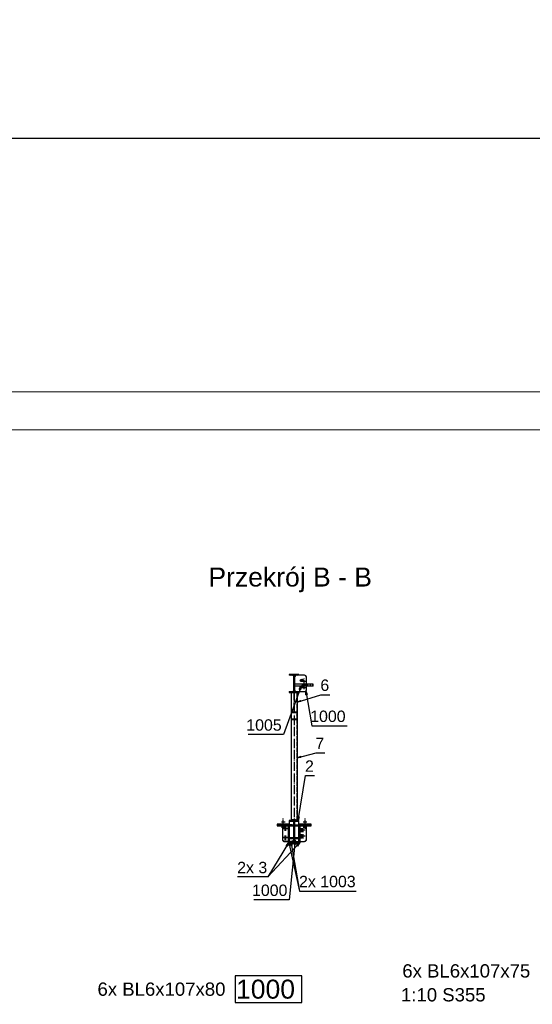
# Model space of a CAD drawing. Header units: millimetres. Extents: x 1814 to 94182, y 11562 to 49454.
# Tile 471 of 656: x 24152 to 24489, y 28716 to 29364. Entities that reach past the tile are written whole.
import ezdxf

# ---------------------------------------------------------------- set-up
doc = ezdxf.new("R2010")
doc.units = ezdxf.units.MM
doc.linetypes.add('ACAD_ISO02W100', pattern=[15, 12, -3])
doc.linetypes.add('ACAD_ISO04W100', pattern=[30, 24, -3, 0, -3])
doc.layers.add('pomoc', color=210, linetype='Continuous', lineweight=9, plot=False)
doc.layers.add('ramka', color=84, linetype='Continuous', lineweight=15)
doc.layers.add('wymiar', color=135, linetype='Continuous', lineweight=9)
doc.styles.add('ARIAL', font='arial.ttf')
doc.styles.add('WYMIARY', font='simplex.shx', dxfattribs={"oblique": 15})
doc.dimstyles.new('1-50', dxfattribs={"dimscale": 50, "dimtxt": 0.16, "dimasz": 0.2, "dimexe": 0.1, "dimexo": 0.1, "dimgap": 0.075, "dimtad": 1, "dimdec": 1, "dimrnd": 0.1, "dimzin": 9, "dimtxsty": 'WYMIARY', "dimblk": 'ARCHTICK', "dimcen": 0.2, "dimdle": 0.15, "dimadec": 1, "dimazin": 1, "dimtfac": 1, "dimtdec": 1, "dimtix": 1, "dimtmove": 2, "dimatfit": 3, "dimldrblk": 'ARCHTICK', "dimfxl": 0, "dimarcsym": 0})
pattern_1 = [(45, (24332.5307, 28921.2506), (-0.3535534, 0.3535534), [])]

# ---------------------------------------------------------------- blocks, each defined once
blk = doc.blocks.new('_ARCHTICK')
at = {"color": 0, "linetype": 'ByBlock', "lineweight": -2}
blk.add_solid([(0.398, 0.309), (0.309, 0.398), (-0.309, -0.398), (-0.398, -0.309)], dxfattribs=at)
blk = doc.blocks.new('*D3304')
at = {"layer": 'Defpoints', "color": 0}
for p in [(24826.83, 29286.43), (24826.83, 29119.32), (22776.83, 29094.32)]:
    blk.add_point(p, dxfattribs=at)
at = {"layer": 'wymiar', "color": 0, "lineweight": -2}
for p, q in [((22776.83, 29256.43), (22776.83, 29316.43)), ((24826.83, 29256.43), (24826.83, 29316.43)), ((22731.83, 29286.43), (24871.83, 29286.43))]:
    blk.add_line(p, q, dxfattribs=at)
at = {"layer": 'wymiar', "color": 0, "lineweight": -2, "xscale": 60, "yscale": 60, "zscale": 60, "rotation": 180}
blk.add_blockref('_ARCHTICK', (22776.83, 29286.43), dxfattribs=at)
at = {"layer": 'wymiar', "color": 0, "lineweight": -2, "xscale": 60, "yscale": 60, "zscale": 60}
blk.add_blockref('_ARCHTICK', (24826.83, 29286.43), dxfattribs=at)
at = {"layer": 'wymiar', "color": 0, "insert": (23801.83, 29332.93), "char_height": 48, "attachment_point": 5, "style": 'WYMIARY'}
blk.add_mtext('4100', dxfattribs=at)

msp = doc.modelspace()

# ---------------------------------------------------------------- hatches: boundary and pattern name
h = msp.add_hatch()
h.set_pattern_fill('HYPECUTREGION', color=10, scale=0.5, style=0, pattern_type=2)
h.set_pattern_definition(pattern_1)
h.paths.add_polyline_path([(24335.731, 28921.881), (24333.451, 28921.881, -0.4142136), (24332.751, 28922.581), (24332.751, 28931.921, -0.4142136), (24333.451, 28932.621), (24335.731, 28932.621), (24335.731, 28933.251), (24329.331, 28933.251), (24329.331, 28932.621), (24331.611, 28932.621, -0.4142136), (24332.311, 28931.921), (24332.311, 28922.581, -0.4142136), (24331.611, 28921.881), (24329.331, 28921.881), (24329.331, 28921.251), (24335.731, 28921.251)], flags=0)
h = msp.add_hatch()
h.set_pattern_fill('HYPECUTREGION', color=10, scale=0.5, style=0, pattern_type=2)
h.set_pattern_definition(pattern_1)
h.paths.add_polyline_path([(24334.531, 28908.623), (24330.531, 28908.623), (24330.531, 28903.475), (24334.531, 28903.475)], flags=0)
h.paths.add_polyline_path([(24330.831, 28908.237), (24334.231, 28908.237), (24334.231, 28903.861), (24330.831, 28903.861)], flags=0)
h = msp.add_hatch()
h.set_pattern_fill('HYPECUTREGION', color=10, scale=0.5, style=0, pattern_type=2)
h.set_pattern_definition(pattern_1)
h.paths.add_polyline_path([(24329.331, 28822.752), (24329.331, 28822.122), (24335.731, 28822.122), (24335.731, 28822.752), (24332.751, 28822.752), (24332.751, 28833.494), (24335.731, 28833.494), (24335.731, 28834.124), (24329.331, 28834.124), (24329.331, 28833.494), (24332.311, 28833.494), (24332.311, 28822.752)], flags=0)

# ---------------------------------------------------------------- linework, layer by layer
at = {"color": 145, "linetype": 'Continuous', "ltscale": 0.25}
for p, q in [((24335.731, 28933.251), (24329.331, 28933.251)), ((24329.331, 28933.251), (24329.331, 28932.621)), ((24331.611, 28932.621), (24329.331, 28932.621)), ((24332.311, 28922.581), (24332.311, 28931.921)), ((24333.751, 28932.621), (24332.751, 28931.621)), ((24332.751, 28931.921), (24332.751, 28922.581)), ((24335.731, 28932.621), (24333.451, 28932.621)), ((24335.731, 28932.621), (24335.731, 28933.251)), ((24339.251, 28932.621), (24335.731, 28932.621)), ((24337.201, 28929.951), (24338.301, 28929.951)), ((24340.751, 28926.751), (24340.751, 28931.121)), ((24341.482, 28926.751), (24332.751, 28926.751)), ((24341.482, 28925.551), (24332.751, 28925.551)), ((24332.751, 28922.881), (24333.751, 28921.881)), ((24338.208, 28928.55), (24337.201, 28928.55)), ((24338.208, 28924.55), (24337.201, 28924.55)), ((24340.751, 28923.381), (24340.751, 28925.551)), ((24344.706, 28926.751), (24341.482, 28926.751)), ((24341.482, 28925.551), (24341.482, 28926.751)), ((24344.706, 28925.551), (24341.482, 28925.551)), ((24345.014, 28926.751), (24344.706, 28926.751)), ((24344.706, 28926.751), (24344.706, 28925.551)), ((24345.157, 28925.551), (24344.706, 28925.551)), ((24345.157, 28926.751), (24345.014, 28926.751)), ((24345.157, 28925.551), (24345.157, 28926.751)), ((24329.331, 28921.881), (24331.611, 28921.881)), ((24329.331, 28921.881), (24329.331, 28921.251)), ((24329.331, 28921.251), (24335.731, 28921.251)), ((24330.531, 28921.25), (24330.531, 28908.623)), ((24333.451, 28921.881), (24335.731, 28921.881)), ((24334.531, 28921.25), (24334.531, 28908.623)), ((24335.731, 28921.251), (24335.731, 28921.881)), ((24335.731, 28921.881), (24339.251, 28921.881)), ((24330.531, 28908.623), (24334.531, 28908.623)), ((24330.531, 28908.623), (24330.531, 28903.475)), ((24330.531, 28903.475), (24330.531, 28836.868)), ((24330.531, 28903.475), (24334.531, 28903.475)), ((24330.831, 28908.237), (24334.231, 28908.237)), ((24330.831, 28903.861), (24330.831, 28908.237)), ((24330.831, 28903.861), (24334.231, 28903.861)), ((24334.231, 28908.237), (24334.231, 28903.861)), ((24334.531, 28908.623), (24334.531, 28903.475)), ((24334.531, 28903.475), (24334.531, 28836.868)), ((24329.331, 28834.486), (24321.331, 28834.486)), ((24321.331, 28834.486), (24321.331, 28834.286)), ((24321.331, 28834.286), (24329.331, 28834.286)), ((24321.331, 28834.286), (24321.331, 28833.486)), ((24321.331, 28833.486), (24328.531, 28833.486)), ((24324.831, 28832.6), (24324.831, 28832.588)), ((24324.831, 28832.588), (24324.831, 28832.388)), ((24324.831, 28832.388), (24324.831, 28832.376)), ((24324.831, 28832.376), (24324.831, 28824.638)), ((24328.531, 28833.486), (24328.531, 28822.288)), ((24330.531, 28836.978), (24329.331, 28836.978)), ((24329.331, 28836.978), (24329.331, 28834.286)), ((24329.331, 28834.286), (24329.331, 28834.124)), ((24329.331, 28834.124), (24335.731, 28834.124)), ((24329.331, 28834.124), (24329.331, 28833.494)), ((24329.331, 28833.494), (24332.311, 28833.494)), ((24329.331, 28833.494), (24329.331, 28822.918)), ((24330.531, 28836.868), (24334.531, 28836.868)), ((24332.311, 28832.876), (24331.693, 28833.494)), ((24332.311, 28832.888), (24331.705, 28833.494)), ((24332.311, 28833.088), (24331.905, 28833.494)), ((24332.311, 28833.1), (24331.917, 28833.494)), ((24332.311, 28822.752), (24332.311, 28833.494)), ((24333.263, 28833.494), (24332.751, 28832.982)), ((24333.251, 28833.494), (24332.751, 28832.994)), ((24332.751, 28833.494), (24335.731, 28833.494)), ((24332.751, 28833.494), (24332.751, 28822.752)), ((24335.731, 28836.978), (24334.531, 28836.978)), ((24335.731, 28834.124), (24335.731, 28836.978)), ((24343.731, 28834.486), (24335.731, 28834.486)), ((24335.731, 28834.286), (24343.731, 28834.286)), ((24335.731, 28833.494), (24335.731, 28834.124)), ((24335.731, 28822.918), (24335.731, 28833.494)), ((24336.531, 28833.486), (24343.731, 28833.486)), ((24336.531, 28822.288), (24336.531, 28833.486)), ((24340.751, 28832.482), (24340.751, 28832.494)), ((24340.751, 28824.744), (24340.751, 28832.482)), ((24343.731, 28834.286), (24343.731, 28834.486)), ((24343.731, 28833.486), (24343.731, 28834.286)), ((24326.331, 28823.138), (24328.531, 28823.138)), ((24328.531, 28822.288), (24329.331, 28822.288)), ((24329.331, 28823.138), (24331.311, 28823.138)), ((24329.331, 28822.918), (24329.331, 28822.752)), ((24329.331, 28822.752), (24332.311, 28822.752)), ((24329.331, 28822.752), (24329.331, 28822.122)), ((24329.331, 28822.122), (24335.731, 28822.122)), ((24331.311, 28823.138), (24332.311, 28824.138)), ((24332.751, 28824.244), (24333.751, 28823.244)), ((24332.751, 28822.752), (24335.731, 28822.752)), ((24333.751, 28823.244), (24335.731, 28823.244)), ((24335.731, 28822.752), (24335.731, 28822.918)), ((24335.731, 28822.122), (24335.731, 28822.752)), ((24335.731, 28822.288), (24336.531, 28822.288)), ((24336.531, 28823.244), (24339.251, 28823.244))]:
    msp.add_line(p, q, dxfattribs=at)
at = {"color": 10, "linetype": 'ACAD_ISO04W100', "ltscale": 0.25}
for p, q in [((24339.21, 28923.598), (24339.21, 28931.003)), ((24338.176, 28928.703), (24340.243, 28928.703)), ((24338.176, 28924.598), (24340.243, 28924.598)), ((24338.6, 28928.703), (24339.819, 28928.703)), ((24338.6, 28924.598), (24339.819, 28924.598)), ((24332.531, 28921.251), (24332.531, 28921.251)), ((24332.531, 28921.251), (24332.531, 28837.744)), ((24332.531, 28908.623), (24332.531, 28921.251)), ((24325.331, 28831.584), (24325.331, 28838.488)), ((24339.731, 28831.584), (24339.731, 28838.488)), ((24326.731, 28834.436), (24323.931, 28834.436)), ((24323.931, 28834.336), (24326.731, 28834.336)), ((24326.731, 28833.636), (24323.931, 28833.636)), ((24323.931, 28833.536), (24326.731, 28833.536)), ((24324.131, 28836.088), (24326.531, 28836.088)), ((24324.131, 28832.584), (24326.531, 28832.584)), ((24325.331, 28836.064), (24325.331, 28836.112)), ((24325.331, 28834.408), (24325.331, 28834.464)), ((24325.331, 28833.636), (24325.331, 28834.436)), ((24325.331, 28834.308), (24325.331, 28834.364)), ((24325.331, 28833.536), (24325.331, 28834.336)), ((24325.331, 28833.608), (24325.331, 28833.664)), ((24325.331, 28833.508), (24325.331, 28833.564)), ((24325.331, 28832.56), (24325.331, 28832.608)), ((24326.531, 28830.331), (24326.531, 28833.13)), ((24326.531, 28830.319), (24326.531, 28833.118)), ((24326.531, 28830.119), (24326.531, 28832.918)), ((24326.531, 28830.107), (24326.531, 28832.906)), ((24327.131, 28830.331), (24327.131, 28833.13)), ((24327.131, 28830.319), (24327.131, 28833.118)), ((24327.131, 28830.119), (24327.131, 28832.918)), ((24327.131, 28830.107), (24327.131, 28832.906)), ((24329.331, 28834.486), (24329.331, 28834.286)), ((24335.731, 28834.286), (24335.731, 28834.486)), ((24337.201, 28832.024), (24337.201, 28829.225)), ((24337.201, 28832.012), (24337.201, 28829.213)), ((24338.301, 28832.024), (24338.301, 28829.225)), ((24338.301, 28832.012), (24338.301, 28829.213)), ((24341.131, 28834.436), (24338.331, 28834.436)), ((24338.331, 28834.336), (24341.131, 28834.336)), ((24341.131, 28833.636), (24338.331, 28833.636)), ((24338.331, 28833.536), (24341.131, 28833.536)), ((24338.531, 28836.088), (24340.931, 28836.088)), ((24338.531, 28832.584), (24340.931, 28832.584)), ((24339.731, 28836.064), (24339.731, 28836.112)), ((24339.731, 28834.408), (24339.731, 28834.464)), ((24339.731, 28833.636), (24339.731, 28834.436)), ((24339.731, 28834.308), (24339.731, 28834.364)), ((24339.731, 28833.536), (24339.731, 28834.336)), ((24339.731, 28833.608), (24339.731, 28833.664)), ((24339.731, 28833.508), (24339.731, 28833.564)), ((24339.731, 28832.56), (24339.731, 28832.608)), ((24327.931, 28831.731), (24325.131, 28831.731)), ((24327.931, 28831.719), (24325.131, 28831.719)), ((24327.931, 28831.519), (24325.131, 28831.519)), ((24327.931, 28831.507), (24325.131, 28831.507)), ((24327.931, 28825.732), (24325.131, 28825.732)), ((24327.931, 28825.72), (24325.131, 28825.72)), ((24327.931, 28825.52), (24325.131, 28825.52)), ((24327.931, 28825.508), (24325.131, 28825.508)), ((24328.531, 28831.731), (24325.731, 28831.731)), ((24328.531, 28831.719), (24325.731, 28831.719)), ((24328.531, 28831.519), (24325.731, 28831.519)), ((24328.531, 28831.507), (24325.731, 28831.507)), ((24328.531, 28825.732), (24325.731, 28825.732)), ((24328.531, 28825.72), (24325.731, 28825.72)), ((24328.531, 28825.52), (24325.731, 28825.52)), ((24328.531, 28825.508), (24325.731, 28825.508)), ((24326.531, 28831.719), (24326.531, 28831.731)), ((24326.531, 28831.507), (24326.531, 28831.519)), ((24326.531, 28824.332), (24326.531, 28827.131)), ((24326.531, 28824.32), (24326.531, 28827.119)), ((24326.531, 28824.12), (24326.531, 28826.919)), ((24326.531, 28824.108), (24326.531, 28826.907)), ((24326.531, 28825.72), (24326.531, 28825.732)), ((24326.531, 28825.508), (24326.531, 28825.52)), ((24327.131, 28831.719), (24327.131, 28831.731)), ((24327.131, 28831.507), (24327.131, 28831.519)), ((24327.131, 28824.332), (24327.131, 28827.131)), ((24327.131, 28824.32), (24327.131, 28827.119)), ((24327.131, 28824.12), (24327.131, 28826.919)), ((24327.131, 28824.108), (24327.131, 28826.907)), ((24327.131, 28825.72), (24327.131, 28825.732)), ((24327.131, 28825.508), (24327.131, 28825.52)), ((24338.601, 28830.625), (24335.801, 28830.625)), ((24338.601, 28830.613), (24335.801, 28830.613)), ((24338.601, 28826.626), (24335.801, 28826.626)), ((24338.601, 28826.614), (24335.801, 28826.614)), ((24338.951, 28830.656), (24336.551, 28830.656)), ((24338.951, 28830.594), (24336.551, 28830.594)), ((24338.951, 28826.657), (24336.551, 28826.657)), ((24338.951, 28826.594), (24336.551, 28826.594)), ((24339.701, 28830.625), (24336.901, 28830.625)), ((24339.701, 28830.613), (24336.901, 28830.613)), ((24339.701, 28826.626), (24336.901, 28826.626)), ((24339.701, 28826.614), (24336.901, 28826.614)), ((24337.201, 28830.625), (24337.201, 28830.613)), ((24337.201, 28828.025), (24337.201, 28825.226)), ((24337.201, 28828.013), (24337.201, 28825.214)), ((24337.201, 28826.626), (24337.201, 28826.614)), ((24337.751, 28831.856), (24337.751, 28829.456)), ((24337.751, 28831.793), (24337.751, 28829.394)), ((24337.751, 28830.676), (24337.751, 28830.548)), ((24337.751, 28827.856), (24337.751, 28825.457)), ((24337.751, 28827.794), (24337.751, 28825.395)), ((24337.751, 28826.677), (24337.751, 28826.548)), ((24338.301, 28830.625), (24338.301, 28830.613)), ((24338.301, 28828.025), (24338.301, 28825.226)), ((24338.301, 28828.013), (24338.301, 28825.214)), ((24338.301, 28826.626), (24338.301, 28826.614)), ((24332.531, 28824.976), (24332.531, 28822.122))]:
    msp.add_line(p, q, dxfattribs=at)
at = {"color": 0, "linetype": 'ByBlock', "lineweight": -2}
for p, q in [((24335.868, 28923.345, -32284.992), (24337.116, 28925.551, -32284.992)), ((24335.868, 28923.345, -32284.992), (24336.651, 28923.059, -32284.992)), ((24337.116, 28925.551, -32284.992), (24336.651, 28923.059, -32284.992)), ((24340.324, 28919.785, -32304.62), (24340.311, 28922.32, -32304.62)), ((24340.311, 28922.32, -32304.62), (24341.145, 28919.927, -32304.62)), ((24340.324, 28919.785, -32304.62), (24341.145, 28919.927, -32304.62)), ((24334.531, 28914.937, -32289.787), (24336.791, 28916.084, -32289.787)), ((24337.041, 28915.289, -32289.787), (24334.531, 28914.937, -32289.787)), ((24337.041, 28915.289, -32289.787), (24336.791, 28916.084, -32289.787)), ((24334.531, 28878.227, -32374.455), (24336.838, 28879.276, -32374.455)), ((24337.053, 28878.471, -32374.455), (24334.531, 28878.227, -32374.455)), ((24337.053, 28878.471, -32374.455), (24336.838, 28879.276, -32374.455)), ((24335.131, 28836.978, -32353.317), (24335.127, 28839.513, -32353.317)), ((24335.949, 28839.377, -32353.317), (24335.127, 28839.513, -32353.317)), ((24335.949, 28839.377, -32353.317), (24335.131, 28836.978, -32353.317)), ((24327.269, 28820.375, -32290.197), (24328.931, 28822.288, -32290.197)), ((24327.269, 28820.375, -32290.197), (24327.979, 28819.939, -32290.197)), ((24328.931, 28822.288, -32290.197), (24327.979, 28819.939, -32290.197)), ((24328.954, 28820.819, -32311.698), (24328.821, 28823.35, -32311.698)), ((24328.821, 28823.35, -32311.698), (24329.767, 28820.999, -32311.698)), ((24328.954, 28820.819, -32311.698), (24329.767, 28820.999, -32311.698)), ((24330.345, 28820.604, -32311.698), (24330.321, 28823.138, -32311.698)), ((24330.321, 28823.138, -32311.698), (24331.166, 28820.749, -32311.698)), ((24330.345, 28820.604, -32311.698), (24331.166, 28820.749, -32311.698)), ((24332.581, 28821.3, -32306.486), (24333.251, 28823.744, -32306.486)), ((24332.581, 28821.3, -32306.486), (24333.41, 28821.215, -32306.486)), ((24333.251, 28823.744, -32306.486), (24333.41, 28821.215, -32306.486)), ((24334.12, 28820.745, -32290.197), (24336.131, 28822.288, -32290.197)), ((24334.12, 28820.745, -32290.197), (24334.73, 28820.176, -32290.197)), ((24336.131, 28822.288, -32290.197), (24334.73, 28820.176, -32290.197))]:
    msp.add_line(p, q, dxfattribs=at)
at = {"color": 84, "linetype": 'ACAD_ISO02W100', "ltscale": 0.25}
for p, q in [((24338.532, 28926.751), (24338.532, 28925.551)), ((24338.751, 28925.551), (24338.751, 28926.751)), ((24339.887, 28925.551), (24339.887, 28926.751)), ((24340.751, 28925.551), (24340.751, 28926.751)), ((24343.336, 28925.551), (24343.336, 28926.751)), ((24330.831, 28908.237), (24330.831, 28921.25)), ((24334.231, 28921.25), (24334.231, 28908.237)), ((24330.831, 28836.878), (24330.831, 28903.861)), ((24334.231, 28903.861), (24334.231, 28836.878)), ((24328.531, 28833.686), (24321.331, 28833.686)), ((24331.311, 28834.1), (24326.331, 28834.1)), ((24326.331, 28834.1), (24326.331, 28834.088)), ((24331.311, 28834.088), (24326.331, 28834.088)), ((24331.311, 28833.888), (24326.331, 28833.888)), ((24326.331, 28833.888), (24326.331, 28833.876)), ((24331.311, 28833.876), (24326.331, 28833.876)), ((24328.531, 28833.686), (24328.531, 28833.486)), ((24332.311, 28836.348), (24329.331, 28836.348)), ((24330.531, 28837.744), (24334.531, 28837.744)), ((24334.531, 28836.978), (24330.531, 28836.978)), ((24330.831, 28837.37), (24334.231, 28837.37)), ((24334.231, 28836.878), (24330.831, 28836.878)), ((24331.917, 28833.494), (24331.311, 28834.1)), ((24331.311, 28834.088), (24331.311, 28834.1)), ((24331.905, 28833.494), (24331.311, 28834.088)), ((24331.705, 28833.494), (24331.311, 28833.888)), ((24331.311, 28833.876), (24331.311, 28833.888)), ((24331.693, 28833.494), (24331.311, 28833.876)), ((24332.311, 28833.494), (24332.311, 28836.348)), ((24335.731, 28836.348), (24332.751, 28836.348)), ((24332.751, 28836.348), (24332.751, 28833.494)), ((24333.751, 28833.994), (24333.251, 28833.494)), ((24333.751, 28833.982), (24333.263, 28833.494)), ((24339.251, 28833.994), (24333.751, 28833.994)), ((24333.751, 28833.994), (24333.751, 28833.982)), ((24339.251, 28833.982), (24333.751, 28833.982)), ((24343.731, 28833.686), (24336.531, 28833.686)), ((24336.531, 28833.486), (24336.531, 28833.686)), ((24339.251, 28833.982), (24339.251, 28833.994)), ((24332.311, 28825.606), (24329.331, 28825.606)), ((24335.731, 28825.606), (24332.751, 28825.606)), ((24326.331, 28823.362), (24331.311, 28823.362)), ((24326.331, 28823.362), (24326.331, 28823.35)), ((24326.331, 28823.35), (24331.311, 28823.35)), ((24326.331, 28823.15), (24331.311, 28823.15)), ((24326.331, 28823.15), (24326.331, 28823.138)), ((24328.531, 28823.138), (24329.331, 28823.138)), ((24329.331, 28822.488), (24328.531, 28822.488)), ((24335.731, 28824.976), (24329.331, 28824.976)), ((24331.311, 28823.362), (24332.311, 28824.362)), ((24331.311, 28823.35), (24332.311, 28824.35)), ((24331.311, 28823.15), (24332.311, 28824.15)), ((24331.311, 28823.35), (24331.311, 28823.362)), ((24331.311, 28823.138), (24331.311, 28823.15)), ((24332.751, 28824.256), (24333.751, 28823.256)), ((24333.751, 28823.256), (24339.251, 28823.256)), ((24333.751, 28823.256), (24333.751, 28823.244)), ((24335.731, 28823.244), (24336.531, 28823.244)), ((24336.531, 28822.488), (24335.731, 28822.488)), ((24339.251, 28823.244), (24339.251, 28823.256))]:
    msp.add_line(p, q, dxfattribs=at)
at = {"color": 7}
for p, q in [((24336.131, 28822.288), (24315.132, 28799.788)), ((24330.321, 28823.138), (24336.071, 28790.566))]:
    msp.add_line(p, q, dxfattribs=at)
at = {"color": 7, "linetype": 'Continuous', "ltscale": 0.25}
for points in [[(24336.851, 28929.251), (24337.751, 28929.251), (24337.751, 28928.351)], [(24338.351, 28929.251), (24338.305, 28929.48), (24338.175, 28929.675), (24337.98, 28929.805), (24337.751, 28929.851), (24337.521, 28929.805), (24337.326, 28929.675), (24337.196, 28929.48), (24337.151, 28929.251), (24337.196, 28929.021), (24337.326, 28928.826), (24337.521, 28928.696), (24337.751, 28928.651), (24337.98, 28928.696), (24338.175, 28928.826), (24338.305, 28929.021), (24338.351, 28929.251)], [(24337.751, 28930.151), (24337.751, 28929.251), (24338.651, 28929.251)], [(24336.851, 28925.251), (24337.751, 28925.251), (24337.751, 28924.351)], [(24338.351, 28925.251), (24338.305, 28925.48), (24338.175, 28925.675), (24337.98, 28925.805), (24337.751, 28925.851), (24337.521, 28925.805), (24337.326, 28925.675), (24337.196, 28925.48), (24337.151, 28925.251), (24337.196, 28925.021), (24337.326, 28924.826), (24337.521, 28924.696), (24337.751, 28924.651), (24337.98, 28924.696), (24338.175, 28924.826), (24338.305, 28925.021), (24338.351, 28925.251)], [(24337.751, 28926.151), (24337.751, 28925.251), (24338.651, 28925.251)]]:
    msp.add_lwpolyline(points, dxfattribs=at)
at = {"color": 7}
for points in [[(24337.116, 28925.551), (24325.478, 28893.649), (24302.17, 28893.649)], [(24334.531, 28914.937), (24350.21, 28919.863), (24356.037, 28919.863)], [(24340.311, 28922.32), (24344.251, 28899.381), (24367.559, 28899.381)], [(24334.531, 28878.227), (24347.031, 28881.576), (24352.858, 28881.576)], [(24335.131, 28836.978), (24340.018, 28866.576), (24345.845, 28866.576)], [(24328.931, 28822.288), (24315.132, 28799.788), (24295.328, 28799.788)], [(24333.251, 28823.744), (24329.251, 28784.788), (24305.942, 28784.788)], [(24328.821, 28823.35), (24336.071, 28790.566), (24373.356, 28790.566)]]:
    msp.add_lwpolyline(points, dxfattribs=at)
at = {"color": 4}
msp.add_lwpolyline([(24293.674, 28717.174), (24337.521, 28717.174), (24337.521, 28734.674), (24293.674, 28734.674), (24293.674, 28717.174)], dxfattribs=at)
at = {"color": 145, "linetype": 'Continuous', "ltscale": 0.25, "extrusion": (3.32626e-13, 1.94056e-13, -1)}
msp.add_arc((-24331.611, 28931.921, 0), 0.7, 90, 180, dxfattribs=at)
at = {"color": 145, "linetype": 'Continuous', "ltscale": 0.25, "extrusion": (2.59884e-15, -2.44572e-13, -1)}
msp.add_arc((-24333.451, 28931.921, 0), 0.7, 0, 90, dxfattribs=at)
at = {"color": 145, "linetype": 'Continuous', "ltscale": 0.25, "extrusion": (5.19533e-13, 1.45409e-12, -1)}
msp.add_arc((-24337.201, 28929.251, 0), 0.7, 270, 90, dxfattribs=at)
at = {"color": 145, "linetype": 'Continuous', "ltscale": 0.25, "extrusion": (-3.64638e-13, 2.03571e-12, -1)}
msp.add_arc((-24338.301, 28929.251, 0), 0.7, 90, 118.91463, dxfattribs=at)
at = {"color": 145, "linetype": 'Continuous', "ltscale": 0.25}
for centre, start, end in [((24339.251, 28931.121, 0), 0, 90), ((24339.251, 28923.381, 0), 270, 0)]:
    msp.add_arc(centre, 1.5, start, end, dxfattribs=at)
at = {"color": 145, "linetype": 'Continuous', "ltscale": 0.25, "extrusion": (0, 1.66562e-12, -1)}
msp.add_arc((-24337.201, 28925.251, 0), 0.7, 270, 27.518689, dxfattribs=at)
at = {"color": 145, "linetype": 'Continuous', "ltscale": 0.25, "extrusion": (-3.51963e-13, 1.88859e-13, -1)}
msp.add_arc((-24331.611, 28922.581, 0), 0.7, 180, 270, dxfattribs=at)
at = {"color": 145, "linetype": 'Continuous', "ltscale": 0.25, "extrusion": (5.19607e-13, -1.4749e-13, -1)}
msp.add_arc((-24333.451, 28922.581, 0), 0.7, 270, 0, dxfattribs=at)
at = {"color": 145, "linetype": 'Continuous', "ltscale": 0.25, "extrusion": (-2.42532e-13, -0.020002, 0.9998)}
msp.add_arc((24326.331, 28826.82, -576.716), 1.5, 142.483788, 180, dxfattribs=at)
at = {"color": 145, "linetype": 'Continuous', "ltscale": 0.25, "extrusion": (0, -0.020002, 0.9998)}
msp.add_arc((24326.331, 28826.832, -576.716), 1.5, 143.043951, 180, dxfattribs=at)
at = {"color": 145, "linetype": 'Continuous', "ltscale": 0.25, "extrusion": (2.42532e-13, -0.020002, 0.9998)}
msp.add_arc((24326.331, 28826.608, -576.711), 1.5, 131.642607, 180, dxfattribs=at)
at = {"color": 145, "linetype": 'Continuous', "ltscale": 0.25, "extrusion": (9.70128e-13, -0.020002, 0.9998)}
msp.add_arc((24326.331, 28826.62, -576.712), 1.5, 132.466498, 180, dxfattribs=at)
at = {"color": 84, "linetype": 'ACAD_ISO02W100', "ltscale": 0.25, "extrusion": (0, -0.020002, 0.9998)}
for centre, start, end in [((24326.331, 28826.832, -576.716), 90, 143.043951), ((24326.331, 28819.095, -576.561), 180, 270)]:
    msp.add_arc(centre, 1.5, start, end, dxfattribs=at)
at = {"color": 84, "linetype": 'ACAD_ISO02W100', "ltscale": 0.25, "extrusion": (-2.42532e-13, -0.020002, 0.9998)}
for centre, start, end in [((24326.331, 28826.82, -576.716), 90, 142.483788), ((24326.331, 28819.083, -576.561), 180, 270)]:
    msp.add_arc(centre, 1.5, start, end, dxfattribs=at)
at = {"color": 84, "linetype": 'ACAD_ISO02W100', "ltscale": 0.25, "extrusion": (9.70128e-13, -0.020002, 0.9998)}
msp.add_arc((24326.331, 28826.62, -576.712), 1.5, 90, 132.466498, dxfattribs=at)
at = {"color": 84, "linetype": 'ACAD_ISO02W100', "ltscale": 0.25, "extrusion": (2.42532e-13, -0.020002, 0.9998)}
msp.add_arc((24326.331, 28826.608, -576.711), 1.5, 90, 131.642607, dxfattribs=at)
at = {"color": 84, "linetype": 'ACAD_ISO02W100', "ltscale": 0.25, "extrusion": (-2.89456e-13, -0.020002, 0.9998)}
msp.add_arc((24339.251, 28826.726, -576.714), 1.5, 41.871092, 90, dxfattribs=at)
at = {"color": 84, "linetype": 'ACAD_ISO02W100', "ltscale": 0.25, "extrusion": (-2.41213e-13, -0.020002, 0.9998)}
for centre, start, end in [((24339.251, 28826.714, -576.714), 42.421346, 90), ((24339.251, 28818.989, -576.559), 270, 0)]:
    msp.add_arc(centre, 1.5, start, end, dxfattribs=at)
at = {"color": 145, "linetype": 'Continuous', "ltscale": 0.25, "extrusion": (-2.41213e-13, -0.020002, 0.9998)}
msp.add_arc((24339.251, 28826.714, -576.714), 1.5, 0, 42.421346, dxfattribs=at)
at = {"color": 145, "linetype": 'Continuous', "ltscale": 0.25, "extrusion": (-2.89456e-13, -0.020002, 0.9998)}
msp.add_arc((24339.251, 28826.726, -576.714), 1.5, 360, 41.871092, dxfattribs=at)
at = {"color": 84, "linetype": 'ACAD_ISO02W100', "ltscale": 0.25, "extrusion": (1.9297e-13, -0.020002, 0.9998)}
msp.add_arc((24326.331, 28818.883, -576.557), 1.5, 180, 270, dxfattribs=at)
at = {"color": 145, "linetype": 'Continuous', "ltscale": 0.25, "extrusion": (4.85064e-13, -0.020002, 0.9998)}
msp.add_arc((24326.331, 28818.871, -576.557), 1.5, 180, 270, dxfattribs=at)
at = {"color": 145, "linetype": 'Continuous', "ltscale": 0.25, "extrusion": (-1.9297e-13, -0.020002, 0.9998)}
msp.add_arc((24339.251, 28818.977, -576.559), 1.5, 270, 0, dxfattribs=at)
at = {"layer": 'pomoc'}
msp.add_lwpolyline([(22776.827, 29119.324), (24826.827, 29119.324), (24826.827, 28069.324), (22776.827, 28069.324)], close=True, dxfattribs=at)
at = {"layer": 'ramka', "linetype": 'Continuous'}
msp.add_line((22776.827, 29094.324), (24801.827, 29094.324), dxfattribs=at)

# ---------------------------------------------------------------- texts
at = {"color": 84, "style": 'ARIAL'}
msp.add_text('Przekrój B - B', height=12.5, dxfattribs=at).set_placement((24276.077, 28991.091))
at = {"color": 7, "style": 'ARIAL'}
for s, p in [('6', (24349.816, 28922.363)), ('1005', (24301.029, 28896.149)), ('1000', (24343.11, 28901.881)), ('7', (24346.534, 28884.076)), ('2', (24339.711, 28869.076)), ('2x 3', (24295.021, 28802.288)), ('2x 1003', (24335.764, 28793.066)), ('1000', (24304.802, 28787.288))]:
    msp.add_text(s, height=7.5, dxfattribs=at).set_placement(p)
at = {"color": 30, "style": 'ARIAL'}
for s, p in [('6x BL6x107x75 ', (24403.765, 28733.578)), ('6x BL6x107x80 ', (24203.047, 28721.549)), ('1:10 S355', (24402.893, 28717.828))]:
    msp.add_text(s, height=8.75, dxfattribs=at).set_placement(p)
at = {"color": 4, "style": 'ARIAL'}
msp.add_text('1000', height=12.5, dxfattribs=at).set_placement((24294.272, 28719.674))

# ---------------------------------------------------------------- dimensions: what is measured, and where the dimension line sits
at = {"layer": 'wymiar'}
dim = msp.add_linear_dim(base=(24826.827, 29286.433), p1=(22776.827, 29094.324), p2=(24826.827, 29119.324), dimstyle='1-50', override={"dimscale": 300, "dimlfac": 2, "dimtfill": 1}, dxfattribs=at)
dim.commit()
dim.dimension.update_dxf_attribs({"geometry": '*D3304', "text_midpoint": (23801.827, 29332.933)})

doc.saveas('drawing.dxf')
